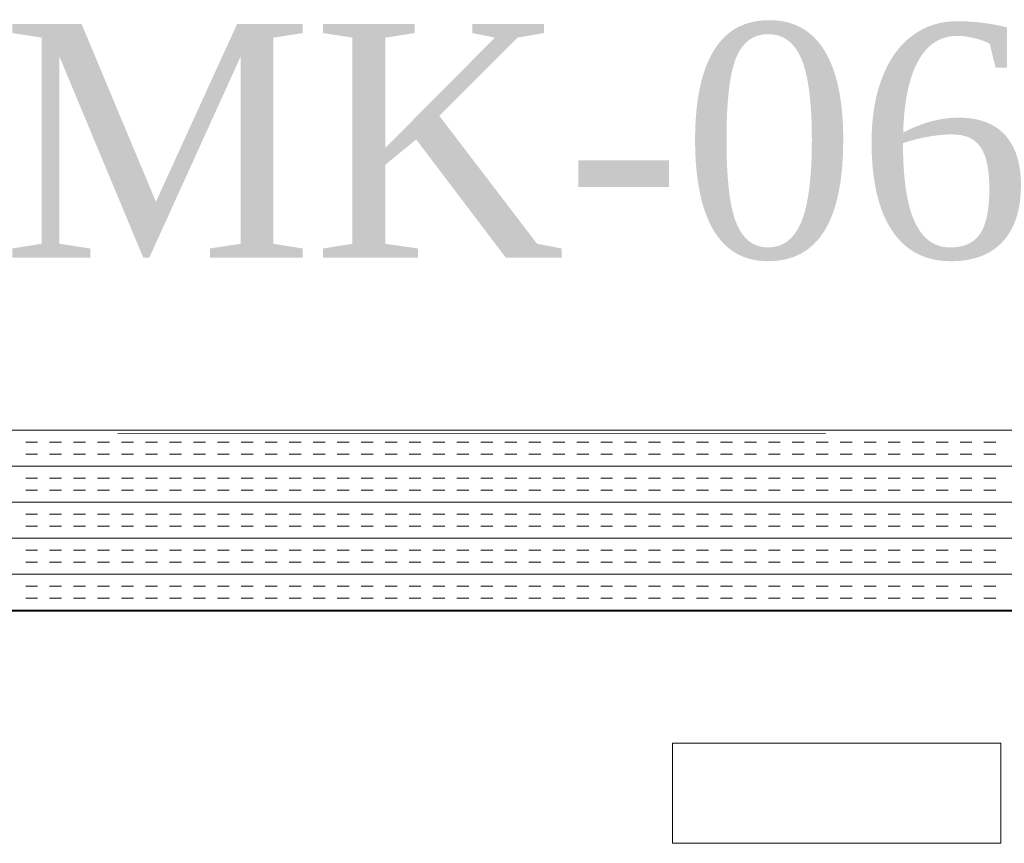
# Model space of a CAD drawing. Extents: x 3940905 to 4145695, y 925352 to 1109797.
# Tile 731 of 1056: x 4038492 to 4038753, y 1097810 to 1098028. Entities that reach past the tile are written whole.
import ezdxf

# ---------------------------------------------------------------- set-up
doc = ezdxf.new("R2010")
doc.units = 0
doc.header["$LTSCALE"] = 750
doc.header["$MEASUREMENT"] = 0
doc.linetypes.add('DASHED2', pattern=[0.375, 0.25, -0.125])
doc.layers.add('BEAM', color=104, linetype='CONTINUOUS', lineweight=0)
doc.layers.add('CKD Equipments', color=252, linetype='CONTINUOUS', lineweight=0)
doc.layers.add('PDF_A - TEXT', color=7, linetype='CONTINUOUS')
doc.styles.add('CKD_Dimension Text', font='BOOKOS.TTF')

# ---------------------------------------------------------------- blocks, each defined once
blk = doc.blocks.new('GDXGDRG')
at = {"layer": 'BEAM', "linetype": 'DASHED2'}
blk.add_line((3974013.12, 1043633.47), (3965223.8, 1043631.38), dxfattribs=at)

msp = doc.modelspace()

# ---------------------------------------------------------------- linework, layer by layer
at = {"layer": 'CKD Equipments', "color": 4, "linetype": 'Continuous'}
for p, q in [((4038971.36, 1097919.11, 9913.53), (4038397.36, 1097919.11, 9913.53)), ((4038496.41, 1097915.94, 9913.53), (4038493.24, 1097915.94, 9913.53)), ((4038502.76, 1097915.94, 9913.53), (4038499.59, 1097915.94, 9913.53)), ((4038509.11, 1097915.94, 9913.53), (4038505.94, 1097915.94, 9913.53)), ((4038515.46, 1097915.94, 9913.53), (4038512.29, 1097915.94, 9913.53)), ((4038521.81, 1097915.94, 9913.53), (4038518.64, 1097915.94, 9913.53)), ((4038528.16, 1097915.94, 9913.53), (4038524.99, 1097915.94, 9913.53)), ((4038534.51, 1097915.94, 9913.53), (4038531.34, 1097915.94, 9913.53)), ((4038540.86, 1097915.94, 9913.53), (4038537.69, 1097915.94, 9913.53)), ((4038547.21, 1097915.94, 9913.53), (4038544.04, 1097915.94, 9913.53)), ((4038553.56, 1097915.94, 9913.53), (4038550.39, 1097915.94, 9913.53)), ((4038559.91, 1097915.94, 9913.53), (4038556.74, 1097915.94, 9913.53)), ((4038566.26, 1097915.94, 9913.53), (4038563.09, 1097915.94, 9913.53)), ((4038572.61, 1097915.94, 9913.53), (4038569.44, 1097915.94, 9913.53)), ((4038578.96, 1097915.94, 9913.53), (4038575.79, 1097915.94, 9913.53)), ((4038585.31, 1097915.94, 9913.53), (4038582.14, 1097915.94, 9913.53)), ((4038591.66, 1097915.94, 9913.53), (4038588.49, 1097915.94, 9913.53)), ((4038598.01, 1097915.94, 9913.53), (4038594.84, 1097915.94, 9913.53)), ((4038604.36, 1097915.94, 9913.53), (4038601.19, 1097915.94, 9913.53)), ((4038610.71, 1097915.94, 9913.53), (4038607.54, 1097915.94, 9913.53)), ((4038617.06, 1097915.94, 9913.53), (4038613.89, 1097915.94, 9913.53)), ((4038623.41, 1097915.94, 9913.53), (4038620.24, 1097915.94, 9913.53)), ((4038629.76, 1097915.94, 9913.53), (4038626.59, 1097915.94, 9913.53)), ((4038636.11, 1097915.94, 9913.53), (4038632.94, 1097915.94, 9913.53)), ((4038642.46, 1097915.94, 9913.53), (4038639.29, 1097915.94, 9913.53)), ((4038648.81, 1097915.94, 9913.53), (4038645.64, 1097915.94, 9913.53)), ((4038655.16, 1097915.94, 9913.53), (4038651.99, 1097915.94, 9913.53)), ((4038661.51, 1097915.94, 9913.53), (4038658.34, 1097915.94, 9913.53)), ((4038667.86, 1097915.94, 9913.53), (4038664.69, 1097915.94, 9913.53)), ((4038674.21, 1097915.94, 9913.53), (4038671.04, 1097915.94, 9913.53)), ((4038680.56, 1097915.94, 9913.53), (4038677.39, 1097915.94, 9913.53)), ((4038686.91, 1097915.94, 9913.53), (4038683.74, 1097915.94, 9913.53)), ((4038693.26, 1097915.94, 9913.53), (4038690.09, 1097915.94, 9913.53)), ((4038699.61, 1097915.94, 9913.53), (4038696.44, 1097915.94, 9913.53)), ((4038705.96, 1097915.94, 9913.53), (4038702.79, 1097915.94, 9913.53)), ((4038712.31, 1097915.94, 9913.53), (4038709.14, 1097915.94, 9913.53)), ((4038718.66, 1097915.94, 9913.53), (4038715.49, 1097915.94, 9913.53)), ((4038725.01, 1097915.94, 9913.53), (4038721.84, 1097915.94, 9913.53)), ((4038731.36, 1097915.94, 9913.53), (4038728.19, 1097915.94, 9913.53)), ((4038737.71, 1097915.94, 9913.53), (4038734.54, 1097915.94, 9913.53)), ((4038744.06, 1097915.94, 9913.53), (4038740.89, 1097915.94, 9913.53)), ((4038750.41, 1097915.94, 9913.53), (4038747.24, 1097915.94, 9913.53)), ((4038496.41, 1097912.76, 9913.53), (4038493.24, 1097912.76, 9913.53)), ((4038502.76, 1097912.76, 9913.53), (4038499.59, 1097912.76, 9913.53)), ((4038509.11, 1097912.76, 9913.53), (4038505.94, 1097912.76, 9913.53)), ((4038515.46, 1097912.76, 9913.53), (4038512.29, 1097912.76, 9913.53)), ((4038521.81, 1097912.76, 9913.53), (4038518.64, 1097912.76, 9913.53)), ((4038528.16, 1097912.76, 9913.53), (4038524.99, 1097912.76, 9913.53)), ((4038534.51, 1097912.76, 9913.53), (4038531.34, 1097912.76, 9913.53)), ((4038540.86, 1097912.76, 9913.53), (4038537.69, 1097912.76, 9913.53)), ((4038547.21, 1097912.76, 9913.53), (4038544.04, 1097912.76, 9913.53)), ((4038553.56, 1097912.76, 9913.53), (4038550.39, 1097912.76, 9913.53)), ((4038559.91, 1097912.76, 9913.53), (4038556.74, 1097912.76, 9913.53)), ((4038566.26, 1097912.76, 9913.53), (4038563.09, 1097912.76, 9913.53)), ((4038572.61, 1097912.76, 9913.53), (4038569.44, 1097912.76, 9913.53)), ((4038578.96, 1097912.76, 9913.53), (4038575.79, 1097912.76, 9913.53)), ((4038585.31, 1097912.76, 9913.53), (4038582.14, 1097912.76, 9913.53)), ((4038591.66, 1097912.76, 9913.53), (4038588.49, 1097912.76, 9913.53)), ((4038598.01, 1097912.76, 9913.53), (4038594.84, 1097912.76, 9913.53)), ((4038604.36, 1097912.76, 9913.53), (4038601.19, 1097912.76, 9913.53)), ((4038610.71, 1097912.76, 9913.53), (4038607.54, 1097912.76, 9913.53)), ((4038617.06, 1097912.76, 9913.53), (4038613.89, 1097912.76, 9913.53)), ((4038623.41, 1097912.76, 9913.53), (4038620.24, 1097912.76, 9913.53)), ((4038629.76, 1097912.76, 9913.53), (4038626.59, 1097912.76, 9913.53)), ((4038636.11, 1097912.76, 9913.53), (4038632.94, 1097912.76, 9913.53)), ((4038642.46, 1097912.76, 9913.53), (4038639.29, 1097912.76, 9913.53)), ((4038648.81, 1097912.76, 9913.53), (4038645.64, 1097912.76, 9913.53)), ((4038655.16, 1097912.76, 9913.53), (4038651.99, 1097912.76, 9913.53)), ((4038661.51, 1097912.76, 9913.53), (4038658.34, 1097912.76, 9913.53)), ((4038667.86, 1097912.76, 9913.53), (4038664.69, 1097912.76, 9913.53)), ((4038674.21, 1097912.76, 9913.53), (4038671.04, 1097912.76, 9913.53)), ((4038680.56, 1097912.76, 9913.53), (4038677.39, 1097912.76, 9913.53)), ((4038686.91, 1097912.76, 9913.53), (4038683.74, 1097912.76, 9913.53)), ((4038693.26, 1097912.76, 9913.53), (4038690.09, 1097912.76, 9913.53)), ((4038699.61, 1097912.76, 9913.53), (4038696.44, 1097912.76, 9913.53)), ((4038705.96, 1097912.76, 9913.53), (4038702.79, 1097912.76, 9913.53)), ((4038712.31, 1097912.76, 9913.53), (4038709.14, 1097912.76, 9913.53)), ((4038718.66, 1097912.76, 9913.53), (4038715.49, 1097912.76, 9913.53)), ((4038725.01, 1097912.76, 9913.53), (4038721.84, 1097912.76, 9913.53)), ((4038731.36, 1097912.76, 9913.53), (4038728.19, 1097912.76, 9913.53)), ((4038737.71, 1097912.76, 9913.53), (4038734.54, 1097912.76, 9913.53)), ((4038744.06, 1097912.76, 9913.53), (4038740.89, 1097912.76, 9913.53)), ((4038750.41, 1097912.76, 9913.53), (4038747.24, 1097912.76, 9913.53)), ((4038971.36, 1097909.59, 9913.53), (4038397.36, 1097909.59, 9913.53)), ((4038496.41, 1097906.41, 9913.53), (4038493.24, 1097906.41, 9913.53)), ((4038502.76, 1097906.41, 9913.53), (4038499.59, 1097906.41, 9913.53)), ((4038509.11, 1097906.41, 9913.53), (4038505.94, 1097906.41, 9913.53)), ((4038515.46, 1097906.41, 9913.53), (4038512.29, 1097906.41, 9913.53)), ((4038521.81, 1097906.41, 9913.53), (4038518.64, 1097906.41, 9913.53)), ((4038528.16, 1097906.41, 9913.53), (4038524.99, 1097906.41, 9913.53)), ((4038534.51, 1097906.41, 9913.53), (4038531.34, 1097906.41, 9913.53)), ((4038540.86, 1097906.41, 9913.53), (4038537.69, 1097906.41, 9913.53)), ((4038547.21, 1097906.41, 9913.53), (4038544.04, 1097906.41, 9913.53)), ((4038553.56, 1097906.41, 9913.53), (4038550.39, 1097906.41, 9913.53)), ((4038559.91, 1097906.41, 9913.53), (4038556.74, 1097906.41, 9913.53)), ((4038566.26, 1097906.41, 9913.53), (4038563.09, 1097906.41, 9913.53)), ((4038572.61, 1097906.41, 9913.53), (4038569.44, 1097906.41, 9913.53)), ((4038578.96, 1097906.41, 9913.53), (4038575.79, 1097906.41, 9913.53)), ((4038585.31, 1097906.41, 9913.53), (4038582.14, 1097906.41, 9913.53)), ((4038591.66, 1097906.41, 9913.53), (4038588.49, 1097906.41, 9913.53)), ((4038598.01, 1097906.41, 9913.53), (4038594.84, 1097906.41, 9913.53)), ((4038604.36, 1097906.41, 9913.53), (4038601.19, 1097906.41, 9913.53)), ((4038610.71, 1097906.41, 9913.53), (4038607.54, 1097906.41, 9913.53)), ((4038617.06, 1097906.41, 9913.53), (4038613.89, 1097906.41, 9913.53)), ((4038623.41, 1097906.41, 9913.53), (4038620.24, 1097906.41, 9913.53)), ((4038629.76, 1097906.41, 9913.53), (4038626.59, 1097906.41, 9913.53)), ((4038636.11, 1097906.41, 9913.53), (4038632.94, 1097906.41, 9913.53)), ((4038642.46, 1097906.41, 9913.53), (4038639.29, 1097906.41, 9913.53)), ((4038648.81, 1097906.41, 9913.53), (4038645.64, 1097906.41, 9913.53)), ((4038655.16, 1097906.41, 9913.53), (4038651.99, 1097906.41, 9913.53)), ((4038661.51, 1097906.41, 9913.53), (4038658.34, 1097906.41, 9913.53)), ((4038667.86, 1097906.41, 9913.53), (4038664.69, 1097906.41, 9913.53)), ((4038674.21, 1097906.41, 9913.53), (4038671.04, 1097906.41, 9913.53)), ((4038680.56, 1097906.41, 9913.53), (4038677.39, 1097906.41, 9913.53)), ((4038686.91, 1097906.41, 9913.53), (4038683.74, 1097906.41, 9913.53)), ((4038693.26, 1097906.41, 9913.53), (4038690.09, 1097906.41, 9913.53)), ((4038699.61, 1097906.41, 9913.53), (4038696.44, 1097906.41, 9913.53)), ((4038705.96, 1097906.41, 9913.53), (4038702.79, 1097906.41, 9913.53)), ((4038712.31, 1097906.41, 9913.53), (4038709.14, 1097906.41, 9913.53)), ((4038718.66, 1097906.41, 9913.53), (4038715.49, 1097906.41, 9913.53)), ((4038725.01, 1097906.41, 9913.53), (4038721.84, 1097906.41, 9913.53)), ((4038731.36, 1097906.41, 9913.53), (4038728.19, 1097906.41, 9913.53)), ((4038737.71, 1097906.41, 9913.53), (4038734.54, 1097906.41, 9913.53)), ((4038744.06, 1097906.41, 9913.53), (4038740.89, 1097906.41, 9913.53)), ((4038750.41, 1097906.41, 9913.53), (4038747.24, 1097906.41, 9913.53)), ((4038496.41, 1097903.24, 9913.53), (4038493.24, 1097903.24, 9913.53)), ((4038502.76, 1097903.24, 9913.53), (4038499.59, 1097903.24, 9913.53)), ((4038509.11, 1097903.24, 9913.53), (4038505.94, 1097903.24, 9913.53)), ((4038515.46, 1097903.24, 9913.53), (4038512.29, 1097903.24, 9913.53)), ((4038521.81, 1097903.24, 9913.53), (4038518.64, 1097903.24, 9913.53)), ((4038528.16, 1097903.24, 9913.53), (4038524.99, 1097903.24, 9913.53)), ((4038534.51, 1097903.24, 9913.53), (4038531.34, 1097903.24, 9913.53)), ((4038540.86, 1097903.24, 9913.53), (4038537.69, 1097903.24, 9913.53)), ((4038547.21, 1097903.24, 9913.53), (4038544.04, 1097903.24, 9913.53)), ((4038553.56, 1097903.24, 9913.53), (4038550.39, 1097903.24, 9913.53)), ((4038559.91, 1097903.24, 9913.53), (4038556.74, 1097903.24, 9913.53)), ((4038566.26, 1097903.24, 9913.53), (4038563.09, 1097903.24, 9913.53)), ((4038572.61, 1097903.24, 9913.53), (4038569.44, 1097903.24, 9913.53)), ((4038578.96, 1097903.24, 9913.53), (4038575.79, 1097903.24, 9913.53)), ((4038585.31, 1097903.24, 9913.53), (4038582.14, 1097903.24, 9913.53)), ((4038591.66, 1097903.24, 9913.53), (4038588.49, 1097903.24, 9913.53)), ((4038598.01, 1097903.24, 9913.53), (4038594.84, 1097903.24, 9913.53)), ((4038604.36, 1097903.24, 9913.53), (4038601.19, 1097903.24, 9913.53)), ((4038610.71, 1097903.24, 9913.53), (4038607.54, 1097903.24, 9913.53)), ((4038617.06, 1097903.24, 9913.53), (4038613.89, 1097903.24, 9913.53)), ((4038623.41, 1097903.24, 9913.53), (4038620.24, 1097903.24, 9913.53)), ((4038629.76, 1097903.24, 9913.53), (4038626.59, 1097903.24, 9913.53)), ((4038636.11, 1097903.24, 9913.53), (4038632.94, 1097903.24, 9913.53)), ((4038642.46, 1097903.24, 9913.53), (4038639.29, 1097903.24, 9913.53)), ((4038648.81, 1097903.24, 9913.53), (4038645.64, 1097903.24, 9913.53)), ((4038655.16, 1097903.24, 9913.53), (4038651.99, 1097903.24, 9913.53)), ((4038661.51, 1097903.24, 9913.53), (4038658.34, 1097903.24, 9913.53)), ((4038667.86, 1097903.24, 9913.53), (4038664.69, 1097903.24, 9913.53)), ((4038674.21, 1097903.24, 9913.53), (4038671.04, 1097903.24, 9913.53)), ((4038680.56, 1097903.24, 9913.53), (4038677.39, 1097903.24, 9913.53)), ((4038686.91, 1097903.24, 9913.53), (4038683.74, 1097903.24, 9913.53)), ((4038693.26, 1097903.24, 9913.53), (4038690.09, 1097903.24, 9913.53)), ((4038699.61, 1097903.24, 9913.53), (4038696.44, 1097903.24, 9913.53)), ((4038705.96, 1097903.24, 9913.53), (4038702.79, 1097903.24, 9913.53)), ((4038712.31, 1097903.24, 9913.53), (4038709.14, 1097903.24, 9913.53)), ((4038718.66, 1097903.24, 9913.53), (4038715.49, 1097903.24, 9913.53)), ((4038725.01, 1097903.24, 9913.53), (4038721.84, 1097903.24, 9913.53)), ((4038731.36, 1097903.24, 9913.53), (4038728.19, 1097903.24, 9913.53)), ((4038737.71, 1097903.24, 9913.53), (4038734.54, 1097903.24, 9913.53)), ((4038744.06, 1097903.24, 9913.53), (4038740.89, 1097903.24, 9913.53)), ((4038750.41, 1097903.24, 9913.53), (4038747.24, 1097903.24, 9913.53)), ((4038971.36, 1097900.06, 9913.53), (4038397.36, 1097900.06, 9913.53)), ((4038496.41, 1097896.89, 9913.53), (4038493.24, 1097896.89, 9913.53)), ((4038502.76, 1097896.89, 9913.53), (4038499.59, 1097896.89, 9913.53)), ((4038509.11, 1097896.89, 9913.53), (4038505.94, 1097896.89, 9913.53)), ((4038515.46, 1097896.89, 9913.53), (4038512.29, 1097896.89, 9913.53)), ((4038521.81, 1097896.89, 9913.53), (4038518.64, 1097896.89, 9913.53)), ((4038528.16, 1097896.89, 9913.53), (4038524.99, 1097896.89, 9913.53)), ((4038534.51, 1097896.89, 9913.53), (4038531.34, 1097896.89, 9913.53)), ((4038540.86, 1097896.89, 9913.53), (4038537.69, 1097896.89, 9913.53)), ((4038547.21, 1097896.89, 9913.53), (4038544.04, 1097896.89, 9913.53)), ((4038553.56, 1097896.89, 9913.53), (4038550.39, 1097896.89, 9913.53)), ((4038559.91, 1097896.89, 9913.53), (4038556.74, 1097896.89, 9913.53)), ((4038566.26, 1097896.89, 9913.53), (4038563.09, 1097896.89, 9913.53)), ((4038572.61, 1097896.89, 9913.53), (4038569.44, 1097896.89, 9913.53)), ((4038578.96, 1097896.89, 9913.53), (4038575.79, 1097896.89, 9913.53)), ((4038585.31, 1097896.89, 9913.53), (4038582.14, 1097896.89, 9913.53)), ((4038591.66, 1097896.89, 9913.53), (4038588.49, 1097896.89, 9913.53)), ((4038598.01, 1097896.89, 9913.53), (4038594.84, 1097896.89, 9913.53)), ((4038604.36, 1097896.89, 9913.53), (4038601.19, 1097896.89, 9913.53)), ((4038610.71, 1097896.89, 9913.53), (4038607.54, 1097896.89, 9913.53)), ((4038617.06, 1097896.89, 9913.53), (4038613.89, 1097896.89, 9913.53)), ((4038623.41, 1097896.89, 9913.53), (4038620.24, 1097896.89, 9913.53)), ((4038629.76, 1097896.89, 9913.53), (4038626.59, 1097896.89, 9913.53)), ((4038636.11, 1097896.89, 9913.53), (4038632.94, 1097896.89, 9913.53)), ((4038642.46, 1097896.89, 9913.53), (4038639.29, 1097896.89, 9913.53)), ((4038648.81, 1097896.89, 9913.53), (4038645.64, 1097896.89, 9913.53)), ((4038655.16, 1097896.89, 9913.53), (4038651.99, 1097896.89, 9913.53)), ((4038661.51, 1097896.89, 9913.53), (4038658.34, 1097896.89, 9913.53)), ((4038667.86, 1097896.89, 9913.53), (4038664.69, 1097896.89, 9913.53)), ((4038674.21, 1097896.89, 9913.53), (4038671.04, 1097896.89, 9913.53)), ((4038680.56, 1097896.89, 9913.53), (4038677.39, 1097896.89, 9913.53)), ((4038686.91, 1097896.89, 9913.53), (4038683.74, 1097896.89, 9913.53)), ((4038693.26, 1097896.89, 9913.53), (4038690.09, 1097896.89, 9913.53)), ((4038699.61, 1097896.89, 9913.53), (4038696.44, 1097896.89, 9913.53)), ((4038705.96, 1097896.89, 9913.53), (4038702.79, 1097896.89, 9913.53)), ((4038712.31, 1097896.89, 9913.53), (4038709.14, 1097896.89, 9913.53)), ((4038718.66, 1097896.89, 9913.53), (4038715.49, 1097896.89, 9913.53)), ((4038725.01, 1097896.89, 9913.53), (4038721.84, 1097896.89, 9913.53)), ((4038731.36, 1097896.89, 9913.53), (4038728.19, 1097896.89, 9913.53)), ((4038737.71, 1097896.89, 9913.53), (4038734.54, 1097896.89, 9913.53)), ((4038744.06, 1097896.89, 9913.53), (4038740.89, 1097896.89, 9913.53)), ((4038750.41, 1097896.89, 9913.53), (4038747.24, 1097896.89, 9913.53)), ((4038496.41, 1097893.71, 9913.53), (4038493.24, 1097893.71, 9913.53)), ((4038502.76, 1097893.71, 9913.53), (4038499.59, 1097893.71, 9913.53)), ((4038509.11, 1097893.71, 9913.53), (4038505.94, 1097893.71, 9913.53)), ((4038515.46, 1097893.71, 9913.53), (4038512.29, 1097893.71, 9913.53)), ((4038521.81, 1097893.71, 9913.53), (4038518.64, 1097893.71, 9913.53)), ((4038528.16, 1097893.71, 9913.53), (4038524.99, 1097893.71, 9913.53)), ((4038534.51, 1097893.71, 9913.53), (4038531.34, 1097893.71, 9913.53)), ((4038540.86, 1097893.71, 9913.53), (4038537.69, 1097893.71, 9913.53)), ((4038547.21, 1097893.71, 9913.53), (4038544.04, 1097893.71, 9913.53)), ((4038553.56, 1097893.71, 9913.53), (4038550.39, 1097893.71, 9913.53)), ((4038559.91, 1097893.71, 9913.53), (4038556.74, 1097893.71, 9913.53)), ((4038566.26, 1097893.71, 9913.53), (4038563.09, 1097893.71, 9913.53)), ((4038572.61, 1097893.71, 9913.53), (4038569.44, 1097893.71, 9913.53)), ((4038578.96, 1097893.71, 9913.53), (4038575.79, 1097893.71, 9913.53)), ((4038585.31, 1097893.71, 9913.53), (4038582.14, 1097893.71, 9913.53)), ((4038591.66, 1097893.71, 9913.53), (4038588.49, 1097893.71, 9913.53)), ((4038598.01, 1097893.71, 9913.53), (4038594.84, 1097893.71, 9913.53)), ((4038604.36, 1097893.71, 9913.53), (4038601.19, 1097893.71, 9913.53)), ((4038610.71, 1097893.71, 9913.53), (4038607.54, 1097893.71, 9913.53)), ((4038617.06, 1097893.71, 9913.53), (4038613.89, 1097893.71, 9913.53)), ((4038623.41, 1097893.71, 9913.53), (4038620.24, 1097893.71, 9913.53)), ((4038629.76, 1097893.71, 9913.53), (4038626.59, 1097893.71, 9913.53)), ((4038636.11, 1097893.71, 9913.53), (4038632.94, 1097893.71, 9913.53)), ((4038642.46, 1097893.71, 9913.53), (4038639.29, 1097893.71, 9913.53)), ((4038648.81, 1097893.71, 9913.53), (4038645.64, 1097893.71, 9913.53)), ((4038655.16, 1097893.71, 9913.53), (4038651.99, 1097893.71, 9913.53)), ((4038661.51, 1097893.71, 9913.53), (4038658.34, 1097893.71, 9913.53)), ((4038667.86, 1097893.71, 9913.53), (4038664.69, 1097893.71, 9913.53)), ((4038674.21, 1097893.71, 9913.53), (4038671.04, 1097893.71, 9913.53)), ((4038680.56, 1097893.71, 9913.53), (4038677.39, 1097893.71, 9913.53)), ((4038686.91, 1097893.71, 9913.53), (4038683.74, 1097893.71, 9913.53)), ((4038693.26, 1097893.71, 9913.53), (4038690.09, 1097893.71, 9913.53)), ((4038699.61, 1097893.71, 9913.53), (4038696.44, 1097893.71, 9913.53)), ((4038705.96, 1097893.71, 9913.53), (4038702.79, 1097893.71, 9913.53)), ((4038712.31, 1097893.71, 9913.53), (4038709.14, 1097893.71, 9913.53)), ((4038718.66, 1097893.71, 9913.53), (4038715.49, 1097893.71, 9913.53)), ((4038725.01, 1097893.71, 9913.53), (4038721.84, 1097893.71, 9913.53)), ((4038731.36, 1097893.71, 9913.53), (4038728.19, 1097893.71, 9913.53)), ((4038737.71, 1097893.71, 9913.53), (4038734.54, 1097893.71, 9913.53)), ((4038744.06, 1097893.71, 9913.53), (4038740.89, 1097893.71, 9913.53)), ((4038750.41, 1097893.71, 9913.53), (4038747.24, 1097893.71, 9913.53)), ((4038971.36, 1097890.54, 9913.53), (4038397.36, 1097890.54, 9913.53)), ((4038496.41, 1097887.36, 9913.53), (4038493.24, 1097887.36, 9913.53)), ((4038502.76, 1097887.36, 9913.53), (4038499.59, 1097887.36, 9913.53)), ((4038509.11, 1097887.36, 9913.53), (4038505.94, 1097887.36, 9913.53)), ((4038515.46, 1097887.36, 9913.53), (4038512.29, 1097887.36, 9913.53)), ((4038521.81, 1097887.36, 9913.53), (4038518.64, 1097887.36, 9913.53)), ((4038528.16, 1097887.36, 9913.53), (4038524.99, 1097887.36, 9913.53)), ((4038534.51, 1097887.36, 9913.53), (4038531.34, 1097887.36, 9913.53)), ((4038540.86, 1097887.36, 9913.53), (4038537.69, 1097887.36, 9913.53)), ((4038547.21, 1097887.36, 9913.53), (4038544.04, 1097887.36, 9913.53)), ((4038553.56, 1097887.36, 9913.53), (4038550.39, 1097887.36, 9913.53)), ((4038559.91, 1097887.36, 9913.53), (4038556.74, 1097887.36, 9913.53)), ((4038566.26, 1097887.36, 9913.53), (4038563.09, 1097887.36, 9913.53)), ((4038572.61, 1097887.36, 9913.53), (4038569.44, 1097887.36, 9913.53)), ((4038578.96, 1097887.36, 9913.53), (4038575.79, 1097887.36, 9913.53)), ((4038585.31, 1097887.36, 9913.53), (4038582.14, 1097887.36, 9913.53)), ((4038591.66, 1097887.36, 9913.53), (4038588.49, 1097887.36, 9913.53)), ((4038598.01, 1097887.36, 9913.53), (4038594.84, 1097887.36, 9913.53)), ((4038604.36, 1097887.36, 9913.53), (4038601.19, 1097887.36, 9913.53)), ((4038610.71, 1097887.36, 9913.53), (4038607.54, 1097887.36, 9913.53)), ((4038617.06, 1097887.36, 9913.53), (4038613.89, 1097887.36, 9913.53)), ((4038623.41, 1097887.36, 9913.53), (4038620.24, 1097887.36, 9913.53)), ((4038629.76, 1097887.36, 9913.53), (4038626.59, 1097887.36, 9913.53)), ((4038636.11, 1097887.36, 9913.53), (4038632.94, 1097887.36, 9913.53)), ((4038642.46, 1097887.36, 9913.53), (4038639.29, 1097887.36, 9913.53)), ((4038648.81, 1097887.36, 9913.53), (4038645.64, 1097887.36, 9913.53)), ((4038655.16, 1097887.36, 9913.53), (4038651.99, 1097887.36, 9913.53)), ((4038661.51, 1097887.36, 9913.53), (4038658.34, 1097887.36, 9913.53)), ((4038667.86, 1097887.36, 9913.53), (4038664.69, 1097887.36, 9913.53)), ((4038674.21, 1097887.36, 9913.53), (4038671.04, 1097887.36, 9913.53)), ((4038680.56, 1097887.36, 9913.53), (4038677.39, 1097887.36, 9913.53)), ((4038686.91, 1097887.36, 9913.53), (4038683.74, 1097887.36, 9913.53)), ((4038693.26, 1097887.36, 9913.53), (4038690.09, 1097887.36, 9913.53)), ((4038699.61, 1097887.36, 9913.53), (4038696.44, 1097887.36, 9913.53)), ((4038705.96, 1097887.36, 9913.53), (4038702.79, 1097887.36, 9913.53)), ((4038712.31, 1097887.36, 9913.53), (4038709.14, 1097887.36, 9913.53)), ((4038718.66, 1097887.36, 9913.53), (4038715.49, 1097887.36, 9913.53)), ((4038725.01, 1097887.36, 9913.53), (4038721.84, 1097887.36, 9913.53)), ((4038731.36, 1097887.36, 9913.53), (4038728.19, 1097887.36, 9913.53)), ((4038737.71, 1097887.36, 9913.53), (4038734.54, 1097887.36, 9913.53)), ((4038744.06, 1097887.36, 9913.53), (4038740.89, 1097887.36, 9913.53)), ((4038750.41, 1097887.36, 9913.53), (4038747.24, 1097887.36, 9913.53)), ((4038496.41, 1097884.19, 9913.53), (4038493.24, 1097884.19, 9913.53)), ((4038502.76, 1097884.19, 9913.53), (4038499.59, 1097884.19, 9913.53)), ((4038509.11, 1097884.19, 9913.53), (4038505.94, 1097884.19, 9913.53)), ((4038515.46, 1097884.19, 9913.53), (4038512.29, 1097884.19, 9913.53)), ((4038521.81, 1097884.19, 9913.53), (4038518.64, 1097884.19, 9913.53)), ((4038528.16, 1097884.19, 9913.53), (4038524.99, 1097884.19, 9913.53)), ((4038534.51, 1097884.19, 9913.53), (4038531.34, 1097884.19, 9913.53)), ((4038540.86, 1097884.19, 9913.53), (4038537.69, 1097884.19, 9913.53)), ((4038547.21, 1097884.19, 9913.53), (4038544.04, 1097884.19, 9913.53)), ((4038553.56, 1097884.19, 9913.53), (4038550.39, 1097884.19, 9913.53)), ((4038559.91, 1097884.19, 9913.53), (4038556.74, 1097884.19, 9913.53)), ((4038566.26, 1097884.19, 9913.53), (4038563.09, 1097884.19, 9913.53)), ((4038572.61, 1097884.19, 9913.53), (4038569.44, 1097884.19, 9913.53)), ((4038578.96, 1097884.19, 9913.53), (4038575.79, 1097884.19, 9913.53)), ((4038585.31, 1097884.19, 9913.53), (4038582.14, 1097884.19, 9913.53)), ((4038591.66, 1097884.19, 9913.53), (4038588.49, 1097884.19, 9913.53)), ((4038598.01, 1097884.19, 9913.53), (4038594.84, 1097884.19, 9913.53)), ((4038604.36, 1097884.19, 9913.53), (4038601.19, 1097884.19, 9913.53)), ((4038610.71, 1097884.19, 9913.53), (4038607.54, 1097884.19, 9913.53)), ((4038617.06, 1097884.19, 9913.53), (4038613.89, 1097884.19, 9913.53)), ((4038623.41, 1097884.19, 9913.53), (4038620.24, 1097884.19, 9913.53)), ((4038629.76, 1097884.19, 9913.53), (4038626.59, 1097884.19, 9913.53)), ((4038636.11, 1097884.19, 9913.53), (4038632.94, 1097884.19, 9913.53)), ((4038642.46, 1097884.19, 9913.53), (4038639.29, 1097884.19, 9913.53)), ((4038648.81, 1097884.19, 9913.53), (4038645.64, 1097884.19, 9913.53)), ((4038655.16, 1097884.19, 9913.53), (4038651.99, 1097884.19, 9913.53)), ((4038661.51, 1097884.19, 9913.53), (4038658.34, 1097884.19, 9913.53)), ((4038667.86, 1097884.19, 9913.53), (4038664.69, 1097884.19, 9913.53)), ((4038674.21, 1097884.19, 9913.53), (4038671.04, 1097884.19, 9913.53)), ((4038680.56, 1097884.19, 9913.53), (4038677.39, 1097884.19, 9913.53)), ((4038686.91, 1097884.19, 9913.53), (4038683.74, 1097884.19, 9913.53)), ((4038693.26, 1097884.19, 9913.53), (4038690.09, 1097884.19, 9913.53)), ((4038699.61, 1097884.19, 9913.53), (4038696.44, 1097884.19, 9913.53)), ((4038705.96, 1097884.19, 9913.53), (4038702.79, 1097884.19, 9913.53)), ((4038712.31, 1097884.19, 9913.53), (4038709.14, 1097884.19, 9913.53)), ((4038718.66, 1097884.19, 9913.53), (4038715.49, 1097884.19, 9913.53)), ((4038725.01, 1097884.19, 9913.53), (4038721.84, 1097884.19, 9913.53)), ((4038731.36, 1097884.19, 9913.53), (4038728.19, 1097884.19, 9913.53)), ((4038737.71, 1097884.19, 9913.53), (4038734.54, 1097884.19, 9913.53)), ((4038744.06, 1097884.19, 9913.53), (4038740.89, 1097884.19, 9913.53)), ((4038750.41, 1097884.19, 9913.53), (4038747.24, 1097884.19, 9913.53)), ((4038971.36, 1097881.01, 9913.53), (4038397.36, 1097881.01, 9913.53)), ((4038496.41, 1097877.84, 9913.53), (4038493.24, 1097877.84, 9913.53)), ((4038502.76, 1097877.84, 9913.53), (4038499.59, 1097877.84, 9913.53)), ((4038509.11, 1097877.84, 9913.53), (4038505.94, 1097877.84, 9913.53)), ((4038515.46, 1097877.84, 9913.53), (4038512.29, 1097877.84, 9913.53)), ((4038521.81, 1097877.84, 9913.53), (4038518.64, 1097877.84, 9913.53)), ((4038528.16, 1097877.84, 9913.53), (4038524.99, 1097877.84, 9913.53)), ((4038534.51, 1097877.84, 9913.53), (4038531.34, 1097877.84, 9913.53)), ((4038540.86, 1097877.84, 9913.53), (4038537.69, 1097877.84, 9913.53)), ((4038547.21, 1097877.84, 9913.53), (4038544.04, 1097877.84, 9913.53)), ((4038553.56, 1097877.84, 9913.53), (4038550.39, 1097877.84, 9913.53)), ((4038559.91, 1097877.84, 9913.53), (4038556.74, 1097877.84, 9913.53)), ((4038566.26, 1097877.84, 9913.53), (4038563.09, 1097877.84, 9913.53)), ((4038572.61, 1097877.84, 9913.53), (4038569.44, 1097877.84, 9913.53)), ((4038578.96, 1097877.84, 9913.53), (4038575.79, 1097877.84, 9913.53)), ((4038585.31, 1097877.84, 9913.53), (4038582.14, 1097877.84, 9913.53)), ((4038591.66, 1097877.84, 9913.53), (4038588.49, 1097877.84, 9913.53)), ((4038598.01, 1097877.84, 9913.53), (4038594.84, 1097877.84, 9913.53)), ((4038604.36, 1097877.84, 9913.53), (4038601.19, 1097877.84, 9913.53)), ((4038610.71, 1097877.84, 9913.53), (4038607.54, 1097877.84, 9913.53)), ((4038617.06, 1097877.84, 9913.53), (4038613.89, 1097877.84, 9913.53)), ((4038623.41, 1097877.84, 9913.53), (4038620.24, 1097877.84, 9913.53)), ((4038629.76, 1097877.84, 9913.53), (4038626.59, 1097877.84, 9913.53)), ((4038636.11, 1097877.84, 9913.53), (4038632.94, 1097877.84, 9913.53)), ((4038642.46, 1097877.84, 9913.53), (4038639.29, 1097877.84, 9913.53)), ((4038648.81, 1097877.84, 9913.53), (4038645.64, 1097877.84, 9913.53)), ((4038655.16, 1097877.84, 9913.53), (4038651.99, 1097877.84, 9913.53)), ((4038661.51, 1097877.84, 9913.53), (4038658.34, 1097877.84, 9913.53)), ((4038667.86, 1097877.84, 9913.53), (4038664.69, 1097877.84, 9913.53)), ((4038674.21, 1097877.84, 9913.53), (4038671.04, 1097877.84, 9913.53)), ((4038680.56, 1097877.84, 9913.53), (4038677.39, 1097877.84, 9913.53)), ((4038686.91, 1097877.84, 9913.53), (4038683.74, 1097877.84, 9913.53)), ((4038693.26, 1097877.84, 9913.53), (4038690.09, 1097877.84, 9913.53)), ((4038699.61, 1097877.84, 9913.53), (4038696.44, 1097877.84, 9913.53)), ((4038705.96, 1097877.84, 9913.53), (4038702.79, 1097877.84, 9913.53)), ((4038712.31, 1097877.84, 9913.53), (4038709.14, 1097877.84, 9913.53)), ((4038718.66, 1097877.84, 9913.53), (4038715.49, 1097877.84, 9913.53)), ((4038725.01, 1097877.84, 9913.53), (4038721.84, 1097877.84, 9913.53)), ((4038731.36, 1097877.84, 9913.53), (4038728.19, 1097877.84, 9913.53)), ((4038737.71, 1097877.84, 9913.53), (4038734.54, 1097877.84, 9913.53)), ((4038744.06, 1097877.84, 9913.53), (4038740.89, 1097877.84, 9913.53)), ((4038750.41, 1097877.84, 9913.53), (4038747.24, 1097877.84, 9913.53)), ((4038496.41, 1097874.66, 9913.53), (4038493.24, 1097874.66, 9913.53)), ((4038502.76, 1097874.66, 9913.53), (4038499.59, 1097874.66, 9913.53)), ((4038509.11, 1097874.66, 9913.53), (4038505.94, 1097874.66, 9913.53)), ((4038515.46, 1097874.66, 9913.53), (4038512.29, 1097874.66, 9913.53)), ((4038521.81, 1097874.66, 9913.53), (4038518.64, 1097874.66, 9913.53)), ((4038528.16, 1097874.66, 9913.53), (4038524.99, 1097874.66, 9913.53)), ((4038534.51, 1097874.66, 9913.53), (4038531.34, 1097874.66, 9913.53)), ((4038540.86, 1097874.66, 9913.53), (4038537.69, 1097874.66, 9913.53)), ((4038547.21, 1097874.66, 9913.53), (4038544.04, 1097874.66, 9913.53)), ((4038553.56, 1097874.66, 9913.53), (4038550.39, 1097874.66, 9913.53)), ((4038559.91, 1097874.66, 9913.53), (4038556.74, 1097874.66, 9913.53)), ((4038566.26, 1097874.66, 9913.53), (4038563.09, 1097874.66, 9913.53)), ((4038572.61, 1097874.66, 9913.53), (4038569.44, 1097874.66, 9913.53)), ((4038578.96, 1097874.66, 9913.53), (4038575.79, 1097874.66, 9913.53)), ((4038585.31, 1097874.66, 9913.53), (4038582.14, 1097874.66, 9913.53)), ((4038591.66, 1097874.66, 9913.53), (4038588.49, 1097874.66, 9913.53)), ((4038598.01, 1097874.66, 9913.53), (4038594.84, 1097874.66, 9913.53)), ((4038604.36, 1097874.66, 9913.53), (4038601.19, 1097874.66, 9913.53)), ((4038610.71, 1097874.66, 9913.53), (4038607.54, 1097874.66, 9913.53)), ((4038617.06, 1097874.66, 9913.53), (4038613.89, 1097874.66, 9913.53)), ((4038623.41, 1097874.66, 9913.53), (4038620.24, 1097874.66, 9913.53)), ((4038629.76, 1097874.66, 9913.53), (4038626.59, 1097874.66, 9913.53)), ((4038636.11, 1097874.66, 9913.53), (4038632.94, 1097874.66, 9913.53)), ((4038642.46, 1097874.66, 9913.53), (4038639.29, 1097874.66, 9913.53)), ((4038648.81, 1097874.66, 9913.53), (4038645.64, 1097874.66, 9913.53)), ((4038655.16, 1097874.66, 9913.53), (4038651.99, 1097874.66, 9913.53)), ((4038661.51, 1097874.66, 9913.53), (4038658.34, 1097874.66, 9913.53)), ((4038667.86, 1097874.66, 9913.53), (4038664.69, 1097874.66, 9913.53)), ((4038674.21, 1097874.66, 9913.53), (4038671.04, 1097874.66, 9913.53)), ((4038680.56, 1097874.66, 9913.53), (4038677.39, 1097874.66, 9913.53)), ((4038686.91, 1097874.66, 9913.53), (4038683.74, 1097874.66, 9913.53)), ((4038693.26, 1097874.66, 9913.53), (4038690.09, 1097874.66, 9913.53)), ((4038699.61, 1097874.66, 9913.53), (4038696.44, 1097874.66, 9913.53)), ((4038705.96, 1097874.66, 9913.53), (4038702.79, 1097874.66, 9913.53)), ((4038712.31, 1097874.66, 9913.53), (4038709.14, 1097874.66, 9913.53)), ((4038718.66, 1097874.66, 9913.53), (4038715.49, 1097874.66, 9913.53)), ((4038725.01, 1097874.66, 9913.53), (4038721.84, 1097874.66, 9913.53)), ((4038731.36, 1097874.66, 9913.53), (4038728.19, 1097874.66, 9913.53)), ((4038737.71, 1097874.66, 9913.53), (4038734.54, 1097874.66, 9913.53)), ((4038744.06, 1097874.66, 9913.53), (4038740.89, 1097874.66, 9913.53)), ((4038750.41, 1097874.66, 9913.53), (4038747.24, 1097874.66, 9913.53)), ((4038971.36, 1097871.49, 9913.53), (4038397.36, 1097871.49, 9913.53))]:
    msp.add_line(p, q, dxfattribs=at)
at = {"layer": 'CKD Equipments'}
for p, q in [((4038921.17, 1097871.2, 10238.7), (4038447.17, 1097871.2, 10238.7)), ((4038664.67, 1097809.7, 10238.7), (4038664.67, 1097836.2, 10238.7)), ((4038664.67, 1097836.2, 10238.7), (4038751.67, 1097836.2, 10238.7)), ((4038751.67, 1097836.2, 10238.7), (4038751.67, 1097809.7, 10238.7)), ((4038751.67, 1097809.7, 10238.7), (4038664.67, 1097809.7, 10238.7))]:
    msp.add_line(p, q, dxfattribs=at)

# ---------------------------------------------------------------- block references
at = {"layer": 'BEAM'}
msp.add_blockref('GDXGDRG', (70598.32, 54286.19, -7.61), dxfattribs=at)

# ---------------------------------------------------------------- texts
at = {"layer": 'PDF_A - TEXT', "insert": (4038486.97, 1098026.8, -7.61), "char_height": 61.963, "width": 784.9726, "attachment_point": 1, "style": 'CKD_Dimension Text'}
msp.add_mtext('MK-06', dxfattribs=at)

doc.saveas('drawing.dxf')
